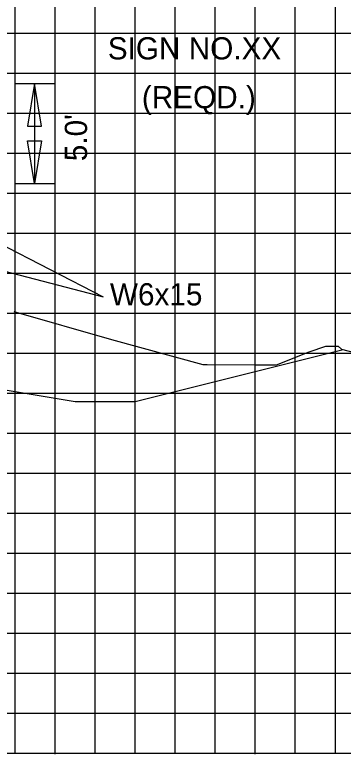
# Model space of a CAD drawing. Extents: x 2193008 to 2198143, y 1236112 to 1237864.
# Drawn here: x 2195982.69 to 2195999.1, y 1237163.05 to 1237200.02 of the extents above; entities that cross this region are included whole.
import ezdxf

# ---------------------------------------------------------------- set-up
doc = ezdxf.new("R2010")
doc.units = 0
for name, color, linetype in [('3', 7, 'Continuous'), ('60', 7, 'Continuous'), ('GSDIMS', 7, 'Continuous'), ('Level 55', 7, 'Continuous'), ('M-ROADS', 7, 'Continuous')]:
    doc.layers.add(name, color=color, linetype=linetype)

msp = doc.modelspace()

# ---------------------------------------------------------------- linework, layer by layer
at = {"layer": '3'}
for q in [(2195969.907, 1237190.396), (2195979.491, 1237189.826)]:
    msp.add_line((2195987.124, 1237185.903), q, dxfattribs=at)
at = {"layer": '60'}
for p, q in [((2195924.707, 1237163.106), (2196054.707, 1237163.106)), ((2195984.707, 1237163.046), (2195984.707, 1237163.106)), ((2195994.707, 1237163.046), (2195994.707, 1237163.106))]:
    msp.add_line(p, q, dxfattribs=at)
msp.add_lwpolyline([(2195924.707, 1237185.246), (2195954.707, 1237184.586), (2195962.707, 1237184.266), (2195964.707, 1237184.186), (2195985.707, 1237180.686), (2195988.707, 1237180.686), (2195999.099, 1237183.284)], dxfattribs=at)
at = {"layer": 'GSDIMS'}
for p, q in [((2195982.699, 1237196.581), (2195984.667, 1237196.581)), ((2195983.683, 1237196.581), (2195983.683, 1237191.586)), ((2195982.699, 1237191.586), (2195984.667, 1237191.586))]:
    msp.add_line(p, q, dxfattribs=at)
for points in [[(2195983.683, 1237196.581), (2195983.336, 1237194.453), (2195984.03, 1237194.453)], [(2195983.683, 1237191.586), (2195983.336, 1237193.715), (2195984.03, 1237193.715)]]:
    msp.add_lwpolyline(points, close=True, dxfattribs=at)
at = {"layer": 'M-ROADS'}
for p, q in [((2195982.707, 1237163.106), (2195982.707, 1237223.106)), ((2195984.707, 1237163.106), (2195984.707, 1237223.106)), ((2195986.707, 1237163.106), (2195986.707, 1237223.106)), ((2195988.707, 1237163.106), (2195988.707, 1237223.106)), ((2195990.707, 1237163.106), (2195990.707, 1237223.106)), ((2195992.707, 1237163.106), (2195992.707, 1237223.106)), ((2195994.707, 1237163.106), (2195994.707, 1237223.106)), ((2195996.707, 1237163.106), (2195996.707, 1237223.106)), ((2195998.707, 1237163.106), (2195998.707, 1237223.106)), ((2195924.707, 1237199.106), (2196054.707, 1237199.106)), ((2195924.707, 1237197.106), (2196054.707, 1237197.106)), ((2195924.707, 1237195.106), (2196054.707, 1237195.106)), ((2195924.707, 1237193.106), (2196054.707, 1237193.106)), ((2195924.707, 1237191.106), (2196054.707, 1237191.106)), ((2195924.707, 1237189.106), (2196054.707, 1237189.106)), ((2195924.707, 1237187.106), (2196054.707, 1237187.106)), ((2195924.707, 1237185.106), (2196054.707, 1237185.106)), ((2195924.707, 1237183.106), (2196054.707, 1237183.106)), ((2195924.707, 1237181.106), (2196054.707, 1237181.106)), ((2195924.707, 1237179.106), (2196054.707, 1237179.106)), ((2195924.707, 1237177.106), (2196054.707, 1237177.106)), ((2195924.707, 1237175.106), (2196054.707, 1237175.106)), ((2195924.707, 1237173.106), (2196054.707, 1237173.106)), ((2195924.707, 1237171.106), (2196054.707, 1237171.106)), ((2195924.707, 1237169.106), (2196054.707, 1237169.106)), ((2195924.707, 1237167.106), (2196054.707, 1237167.106)), ((2195924.707, 1237165.106), (2196054.707, 1237165.106)), ((2195924.707, 1237163.106), (2196054.707, 1237163.106))]:
    msp.add_line(p, q, dxfattribs=at)
msp.add_lwpolyline([(2195982.647, 1237185.181), (2195987.53, 1237183.776), (2195992.082, 1237182.535), (2195992.306, 1237182.536), (2195994.724, 1237182.519), (2195995.763, 1237182.512), (2195997.401, 1237183.173), (2195998.229, 1237183.456), (2195998.471, 1237183.456), (2195998.854, 1237183.456), (2195999.021, 1237183.305), (2196001.677, 1237182.6)], dxfattribs=at)

# ---------------------------------------------------------------- texts
at = {"layer": 'Level 55'}
for s, p in [('SIGN NO.XX', (2195987.34, 1237197.786)), ('(REQD.)', (2195989.042, 1237195.343)), ('W6x15', (2195987.446, 1237185.487))]:
    msp.add_text(s, height=1.1105, dxfattribs=at).set_placement(p)
msp.add_text("5.0'", height=1.1105, rotation=90, dxfattribs=at).set_placement((2195986.303, 1237192.699))

doc.saveas('drawing.dxf')
